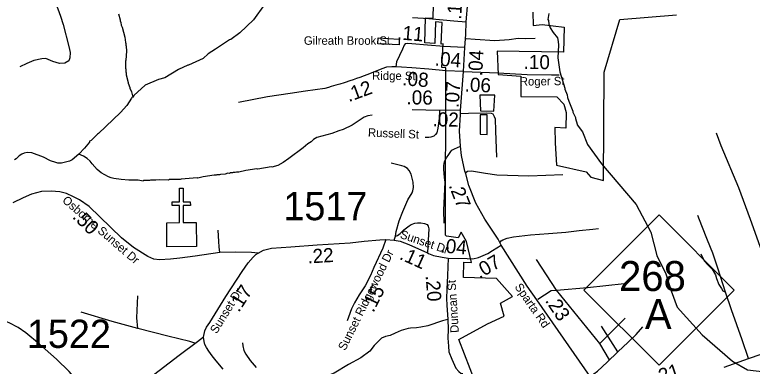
# Model space of a CAD drawing. Extents: x 1248089 to 1457196, y 820910 to 988753.
# Drawn here: x 1361597 to 1368128, y 891252 to 894362 of the extents above; entities that cross this region are included whole.
import ezdxf

# ---------------------------------------------------------------- set-up
doc = ezdxf.new("R2010")
doc.units = 0
for name, color, linetype in [('Exist Boundary Political City Limit New', 7, 'Continuous'), ('Exist Boundary Political City Limit New Hole', 7, 'Continuous'), ('Exist Cultural Church CELL', 7, 'Continuous'), ('Exist Hydrographic Misc Water Feature', 7, 'Continuous'), ('Exist Road Non-System Type 51', 7, 'Continuous'), ('Exist Road Primary NC Attributed', 7, 'Continuous'), ('Exist Road Primary NC Label', 7, 'Continuous'), ('Exist Road Primary NC Shield CELL', 7, 'Continuous'), ('Exist Road Primary NC Shield Number Label', 7, 'Continuous'), ('Exist Road Secondary Type 10 Attributed', 7, 'Continuous'), ('Exist Road Secondary Type 41 Attributed', 7, 'Continuous'), ('Exist Road Secondary Type 51 Attributed', 7, 'Continuous'), ('Exist Road Secondary Type 51 Label', 7, 'Continuous'), ('Map Preparation Boundary City Limit Buffer Line', 7, 'Continuous'), ('Prop CMT Slope Fill', 7, 'Continuous'), ('Prop GRAU CAT1 Cell', 7, 'Continuous'), ('Prop Lane Lines', 7, 'Continuous')]:
    doc.layers.add(name, color=color, linetype=linetype)

msp = doc.modelspace()

# ---------------------------------------------------------------- linework, layer by layer
at = {"layer": 'Exist Boundary Political City Limit New'}
msp.add_line((1364998.5, 894144.7), (1364999.9, 894143.2), dxfattribs=at)
for points in [[(1365315.8, 894106.9), (1365229.8, 894112.8), (1365235.7, 894333.8), (1365302.1, 894331.5), (1365304.1, 894452.8)], [(1366185.8, 894385.1), (1366188.7, 894266.7), (1366266.3, 894274.7), (1366463.5, 894253.2), (1366457.5, 894030.8), (1365870.2, 894038.8), (1365876.8, 893833.4), (1366078.3, 893818.4), (1366079, 893639.1), (1366397.4, 893636.2), (1366457.8, 893572.2), (1366479.1, 893497.6), (1366475.6, 893359), (1366379.7, 893363.3), (1366383.2, 893228.2), (1366394.9, 893031.8), (1366657.8, 892972.1), (1366699.3, 892926), (1366810, 892894.9), (1366817.1, 893852.6), (1366955.5, 894319.7), (1367456.3, 894362.3)], [(1365679.9, 891100.1), (1365530.4, 891489.6), (1365782.6, 891627.5), (1365932.1, 891695), (1365896.9, 891809.5), (1366005.4, 891868.1), (1365862.4, 892027.9), (1365571.5, 892036.7), (1365574.1, 892172.3), (1365642.9, 892171), (1365596.2, 892354.9), (1365550.8, 892439.4), (1365522.9, 892389), (1365419.9, 892403.3), (1365412.2, 892412.7), (1365415.3, 893892), (1365378.2, 893893.9), (1365391.9, 894103.3), (1365372.3, 894101.3), (1365382.3, 894294.7), (1365321.7, 894300.6), (1365315.8, 894106.9)], [(1364999.9, 894143.2), (1364999.9, 894097.2), (1364812.9, 894105.8), (1364815.7, 894157.6)], [(1364815.7, 894157.6), (1364998.5, 894144.7)]]:
    msp.add_lwpolyline(points, dxfattribs=at)
at = {"layer": 'Exist Boundary Political City Limit New Hole'}
for points in [[(1365715.3, 893651.9), (1365721.3, 893511.9), (1365840.4, 893508.9), (1365849.3, 893651.9), (1365715.3, 893651.9)], [(1365717.9, 893475.4), (1365717.9, 893305.6), (1365780.4, 893302.6), (1365780.4, 893475.4), (1365717.9, 893475.4)]]:
    msp.add_lwpolyline(points, dxfattribs=at)
at = {"layer": 'Exist Cultural Church CELL'}
msp.add_lwpolyline([(1362943.4, 892521.7), (1363057.3, 892522.8), (1363056.1, 892675.1), (1362992.1, 892674.6), (1362991.9, 892706.6), (1363055.9, 892707), (1363054.9, 892827.3), (1363087, 892827.6), (1363087.9, 892707.3), (1363151.9, 892707.8), (1363152.1, 892675.8), (1363088.1, 892675.3), (1363089.3, 892523.1), (1363204.6, 892523.7), (1363206.3, 892310.8), (1362945.1, 892308.8)], close=True, dxfattribs=at)
at = {"layer": 'Exist Hydrographic Misc Water Feature'}
for points in [[(1363809, 894451.7), (1363712, 894318), (1363591.4, 894202.7), (1363510.1, 894142.6), (1363500.1, 894138.8), (1363375.2, 894056), (1363309.3, 894016.9), (1363266.4, 893976.1), (1363137, 893915.1), (1363129, 893915.3), (1363048.2, 893877.2), (1362926.6, 893803.9), (1362869, 893789.8), (1362753.2, 893739.9), (1362651.1, 893646.2), (1362642.3, 893633.5)], [(1362515.1, 894369.3), (1362529.9, 894317), (1362529.8, 894309), (1362537.4, 894292.8), (1362540.8, 894268.7), (1362548.5, 894252.5), (1362570.6, 894164.1), (1362577.5, 894115.9), (1362581.2, 894107.8), (1362580.9, 894091.9), (1362584.7, 894083.8), (1362587.8, 894039.7), (1362582, 893959.8), (1362577.9, 893951.9), (1362576.4, 893888), (1362580.2, 893879.9), (1362579.7, 893855.9), (1362583.5, 893847.8), (1362583.2, 893831.8), (1362601.6, 893763.4), (1362601.4, 893755.4), (1362616.7, 893719), (1362616.5, 893711), (1362631.8, 893678.7), (1362642.3, 893633.5)], [(1366327.4, 894374.1), (1366318.2, 894320.4), (1366322, 894310.3), (1366325.3, 894278.3), (1366338.6, 894245.9), (1366363.6, 894205.4), (1366402.6, 894156.5), (1366409.9, 894124.3), (1366411.2, 894092.3), (1366406.7, 893980.3), (1366423.9, 893856), (1366468.7, 893711), (1366468.5, 893703), (1366487.5, 893654.5), (1366491, 893630.4), (1366502.2, 893598.2), (1366540.3, 893509.3), (1366540.1, 893501.3), (1366563, 893452.8), (1366562.8, 893444.8), (1366578.6, 893394), (1366577.6, 893388.5), (1366624.3, 893327.3), (1366669.7, 893212.9)], [(1362642.3, 893633.5), (1362632.7, 893630.6), (1362630.6, 893622.7), (1362589.1, 893559.7), (1362533.8, 893496.9), (1362339.6, 893311.4), (1362329.4, 893305.6), (1362274.3, 893250.9), (1362260.1, 893243.2), (1362257.9, 893235.2), (1362214.7, 893180.2), (1362164.1, 893127.9)], [(1364763.4, 893474), (1364723.2, 893466.9), (1364690.9, 893455.6), (1364585.4, 893386), (1364504.5, 893347.9), (1364468, 893334.5), (1364404.3, 893310.5), (1364272.7, 893274.8), (1364242.4, 893257.7), (1364220.9, 893237.5), (1364191.7, 893219), (1364150.9, 893183.9), (1364022.8, 893088.9), (1363974, 893054), (1363927.4, 893027), (1363873.1, 893014.3), (1363867, 893015.7), (1363748.7, 892997.1), (1363741.4, 892998.9), (1363644.4, 892983.5), (1363580.1, 892969), (1363562.1, 892969.4), (1363548.1, 892965.7), (1363532.1, 892966), (1363524, 892962.3), (1363508, 892962.7), (1363499.9, 892958.9), (1363483.9, 892959.2), (1363459.7, 892951.7), (1363419.6, 892948.6), (1363411.5, 892944.8), (1363387.5, 892945.4), (1363379.5, 892941.5), (1363361.5, 892942), (1363265.6, 892928.8), (1363219, 892917.2), (1363212.1, 892919.4), (1363070.7, 892908.6), (1363062.6, 892904.8), (1362966.6, 892903), (1362958.5, 892899.2), (1362876.5, 892901), (1362846.5, 892897.8), (1362798.5, 892898.9), (1362790.4, 892895), (1362736.4, 892894.3), (1362734.2, 892888.3), (1362690.4, 892897.4), (1362608.5, 892899.2), (1362538.6, 892904.8), (1362474.7, 892912.2), (1362450.9, 892918.8), (1362427.1, 892927.4), (1362361.8, 892962.9), (1362326.6, 892993.6), (1362281.7, 893042.6), (1362266.2, 893067), (1362238.7, 893091.6), (1362207.1, 893110.4), (1362164.1, 893127.9)], [(1366669.7, 893212.9), (1366791.3, 893042.2), (1367100.3, 892684.7), (1367228.2, 892439.2), (1367282.3, 892231.2), (1367361.3, 892068.8), (1367408.3, 891920.2), (1367463.2, 891774.6), (1367683.2, 891530.5), (1367953.3, 891298.6), (1368085.3, 891220.4), (1368368.3, 891188.5), (1368786.3, 891278.6), (1369603.4, 891620), (1370088, 891792.2), (1370528.3, 891959.2), (1371291.3, 892150.7), (1371501.3, 892254.7), (1371872.4, 892811.9), (1372120.4, 893082.8), (1372725.4, 893287.3), (1372975.4, 893298.6)], [(1362164.1, 893127.9), (1362106.4, 893078.7), (1362082.1, 893067.2), (1362009.8, 893048.9), (1361977.8, 893049.6), (1361961.9, 893054), (1361914.3, 893071), (1361851, 893100.6), (1361747.8, 893140.9), (1361707.8, 893143.8), (1361679.7, 893138.4), (1361659.5, 893128.9), (1361637.2, 893113.4), (1361610.5, 893086), (1361596.4, 893078.3)], [(1363612.4, 891459.7), (1363615.8, 891431.6), (1363626.8, 891391.4), (1363642.1, 891359), (1363681, 891304.2), (1363735.5, 891240.9)]]:
    msp.add_lwpolyline(points, dxfattribs=at)
at = {"layer": 'Exist Road Non-System Type 51'}
msp.add_line((1366778.6, 891452.7), (1367002.1, 891678), dxfattribs=at)
for points in [[(1361763.9, 894713.9), (1361807.1, 894638.4), (1361867.1, 894578.4), (1361923.1, 894522.3), (1361959.1, 894470.3), (1362001.1, 894350.2), (1362027.1, 894276.1), (1362077.1, 894080), (1362087.1, 894027.9), (1362085.1, 893981.9), (1362077.1, 893953.9), (1362041.1, 893933.8), (1361993.1, 893931.8), (1361933.1, 893947.9), (1361871.1, 893973.9), (1361837.1, 893971.9), (1361767.1, 893957.9), (1361705.1, 893929.8), (1361641.1, 893899.8)], [(1365120.5, 894336.6), (1365262.7, 894327.6), (1365485.8, 894307.7), (1365595.6, 894300.5)], [(1365592.9, 894150.5), (1365672.7, 894144.8), (1365848.1, 894134.8), (1365975, 894143.4), (1366056.2, 894153.4), (1366117.5, 894151.9), (1366205.9, 894156.2)], [(1364343, 893710.5), (1364170.3, 893686.7), (1364035.7, 893665.3), (1363835.9, 893634.6), (1363579.2, 893586.2)], [(1365359.1, 893515.8), (1365355.4, 893445.1), (1365342.4, 893359.4), (1365334.9, 893318.5), (1365323.8, 893301.7), (1365308.9, 893286.8), (1365282.9, 893277.5), (1365262.4, 893275.7), (1365232.6, 893275.7)], [(1365544.1, 893489.4), (1365615.2, 893490.5), (1365775.3, 893493.9), (1365816.4, 893490.5), (1365829.7, 893483.9), (1365843, 893462.7), (1365851.9, 893440.5), (1365854.2, 893336), (1365864.2, 893102.4)], [(1368477.8, 891460), (1368425.1, 891602.6), (1368316.2, 891928.3), (1368211, 892269.4), (1368113.3, 892549.7), (1368009.1, 892830.1), (1367853.2, 893203.1), (1367811.4, 893315.8)], [(1365399.2, 892519.5), (1365396.9, 892631.8), (1365409.3, 892882.3), (1365401.3, 892921), (1365396.3, 892995.7), (1365396.3, 893029), (1365401.9, 893064.6), (1365419.7, 893096.9), (1365440.8, 893125.8), (1365458.3, 893151), (1365466.1, 893163.4), (1365491.9, 893174.7), (1365545, 893200.6)], [(1364967.3, 892403.6), (1364974.1, 892444.6), (1365001, 892537.8), (1365034.7, 892622), (1365077.3, 892723.1), (1365115.4, 892785.3), (1365123.2, 892804.4), (1365126.6, 892832.5), (1365124.4, 892880.8), (1365108.6, 892952.6), (1365090.7, 892983), (1365073.8, 893002.1), (1365044.7, 893018.9), (1365024.5, 893025.7), (1364929.1, 893048.1)], [(1365586.4, 892963.4), (1365607.5, 892976.8), (1365641.9, 892982.3), (1365765.6, 892960), (1365864.5, 892946.8), (1366150, 892937.6), (1366450.8, 892949.3)], [(1367890.3, 891908.8), (1367823, 892118.8), (1367779.3, 892252.1), (1367731, 892366.7), (1367681.6, 892495.8), (1367646.9, 892586.4)], [(1364967.3, 892403.6), (1364985.3, 892409.8), (1365010, 892426.6), (1365043.7, 892458.1), (1365089.7, 892495.1), (1365107.6, 892507.5), (1365139.1, 892518.7), (1365163.8, 892522.1), (1365194.1, 892522.1), (1365224.4, 892515.3), (1365247.9, 892507.5), (1365259.2, 892491.7), (1365262.5, 892467), (1365258, 892367.1), (1365251.3, 892257)], [(1363414, 892258.1), (1363406.4, 892307.6), (1363404.2, 892357.1), (1363397.5, 892457)], [(1365894.2, 892350.1), (1365903, 892361.3), (1365919.7, 892371.3), (1365956.4, 892385.7), (1366014.2, 892396.9), (1366165.3, 892414.5), (1366322.3, 892426.8), (1366478.3, 892438), (1366594.5, 892452.3), (1366716.9, 892465.6), (1366766.4, 892471.6)], [(1364958.1, 892369), (1364967.3, 892403.6)], [(1367671.6, 892247.9), (1367700.8, 892183.8), (1367737.8, 892146.8), (1367771.5, 892112), (1367802.9, 892062.5), (1367811.9, 892027.7), (1367832.1, 891976), (1367854.5, 891939), (1367868, 891918.8), (1367890.3, 891908.8)], [(1366862.2, 891309.3), (1366778.6, 891452.7), (1366393.1, 891925.5), (1366218.3, 892195.7)], [(1366228.2, 891846.3), (1366345.9, 891921.4), (1366393.1, 891925.5), (1366670, 891950.4), (1366994, 891984.5)], [(1362686, 891586.8), (1362677, 891680.1), (1362687.1, 891875.5)], [(1368094.5, 891319.9), (1368038.4, 891487.2), (1367945.2, 891750), (1367890.3, 891908.8)], [(1362686, 891586.8), (1362460.4, 891648.6), (1362184.3, 891730.6)], [(1362404.7, 890931.5), (1362365, 890941), (1362320.1, 890975.8), (1362155.2, 891107.2), (1362130.5, 891137.6), (1362110.3, 891169), (1362077.7, 891205), (1361967.7, 891315), (1361817.3, 891448.7), (1361695.2, 891548.3), (1361627.8, 891596.6), (1361549.2, 891637), (1361441.5, 891677.4), (1361390.2, 891691.7)], [(1365431.3, 891667.1), (1365384, 891653.8), (1365253.8, 891608.9)], [(1365253.8, 891608.9), (1365192.1, 891598.8), (1365153.9, 891593.2), (1365102.3, 891588.7), (1365079.9, 891585.3), (1365019.3, 891567.4), (1364965.4, 891543.8), (1364922.7, 891525.8), (1364881.2, 891514.6), (1364843.3, 891500), (1364817.5, 891474.2), (1364780.4, 891437.2), (1364740, 891385.5), (1364660.3, 891327.1), (1364552.6, 891268.7), (1364426.9, 891190.1), (1364362.2, 891167.9)], [(1366937.2, 891380.7), (1366794, 891607.8)], [(1366937.2, 891380.7), (1367030.2, 891464.5), (1367099, 891533.3), (1367158.5, 891600.3)], [(1363192.9, 891456.8), (1363147.3, 891472.3), (1362952, 891517.2), (1362686, 891586.8)], [(1366693.4, 891160.8), (1366758.7, 891209.5), (1366844.2, 891289.5), (1366937.2, 891380.7)]]:
    msp.add_lwpolyline(points, dxfattribs=at)
at = {"layer": 'Exist Road Primary NC Attributed'}
for points in [[(1365582.2, 894073.2), (1365591.4, 894187.9), (1365595.6, 894300.5), (1365623.3, 894644.3), (1365650, 894920.4)], [(1365569.7, 893858.7), (1365582.2, 894073.2)], [(1365544.7, 893514.4), (1365569.7, 893858.7)], [(1365904.1, 892324.7), (1365876.8, 892377), (1365760.6, 892554), (1365678.5, 892695.2), (1365617.7, 892850.8), (1365590.2, 892953.9), (1365582, 892979.5), (1365551.9, 893115.8), (1365545, 893200.6), (1365540.5, 893244.4), (1365535.8, 893332.1), (1365543.4, 893478.1), (1365544.7, 893514.4)], [(1366693.4, 891160.8), (1366220.1, 891840.4), (1366135.5, 891961.9), (1365904.1, 892324.7)], [(1367878.7, 891244.4), (1368094.5, 891319.9), (1368207.7, 891359.6), (1368477.8, 891460), (1368673.7, 891530), (1369160.6, 891697.4), (1369398.7, 891785.3), (1369642.7, 891871.6)]]:
    msp.add_lwpolyline(points, dxfattribs=at)
at = {"layer": 'Exist Road Primary NC Shield CELL'}
msp.add_lwpolyline([(1366636.2, 891926.6), (1367302.1, 892592.6), (1367968.1, 891926.6), (1367302.1, 891260.6)], close=True, dxfattribs=at)
at = {"layer": 'Exist Road Secondary Type 10 Attributed'}
msp.add_lwpolyline([(1363269.1, 891508.5), (1363215.6, 891469.8), (1363053.2, 891347.4), (1362786.3, 891144.8), (1362626.9, 891024.7), (1362537.3, 890958.4), (1362508.6, 890936.9), (1362478.2, 890926.1), (1362447.7, 890924.3), (1362419.1, 890926.1), (1362404.7, 890931.5)], dxfattribs=at)
at = {"layer": 'Exist Road Secondary Type 41 Attributed'}
msp.add_lwpolyline([(1365431.3, 891667.1), (1365434.3, 891579.5), (1365431.3, 891501.7), (1365438.7, 891431.5), (1365441.7, 891379.2), (1365467.1, 891316.4), (1365501.5, 891235.7), (1365528.2, 891204.7), (1365550.6, 891189.7), (1365564, 891188.3)], dxfattribs=at)
at = {"layer": 'Exist Road Secondary Type 51 Attributed'}
for points in [[(1365582.2, 894073.2), (1365390.5, 894082.1), (1365359.9, 894083.9), (1365287.3, 894089.9), (1365077.6, 894107.7), (1365053.8, 894104.2), (1365045.5, 894093.4), (1365030, 894056.5), (1365003.8, 894000.5), (1364977.6, 893944.5), (1364970.4, 893900.4)], [(1364970.4, 893900.4), (1364935.8, 893900.4), (1364889.4, 893896.9), (1364848, 893882.6), (1364738.8, 893840), (1364690.4, 893820.9), (1364654.1, 893807.6), (1364623.9, 893798.2), (1364593.7, 893786.8), (1364565.4, 893777.4), (1364523.1, 893762.2), (1364515.2, 893760.1), (1364474.8, 893749.2), (1364440.6, 893739.9), (1364398.3, 893726.7), (1364376.1, 893717.2), (1364343, 893710.5)], [(1365569.7, 893858.7), (1365415.3, 893866.5), (1365264.5, 893880.2), (1365114.5, 893890.9), (1365020.4, 893898.1), (1364970.4, 893900.4)], [(1365569.7, 893858.7), (1365876.3, 893846.8)], [(1365876.3, 893846.8), (1366134.6, 893832.9), (1366350.9, 893830.5), (1366417.6, 893829.3)], [(1365544.7, 893514.4), (1365414.5, 893517), (1365359.1, 893515.8), (1365115.9, 893519.6)], [(1363753.3, 892253.9), (1363693.4, 892259.9), (1363550.1, 892261.7), (1363414, 892258.1), (1363195.5, 892225.9), (1363057.5, 892207.9), (1362975.1, 892200.8), (1362880.2, 892193.6), (1362830, 892199), (1362774.5, 892222.3), (1362649.1, 892302.9), (1362541.7, 892389), (1362351.8, 892575.4), (1362256.2, 892664.3), (1362172, 892725.2), (1362118.3, 892752.1), (1362055.6, 892780.8), (1361996.5, 892795.2), (1361919.4, 892800.5), (1361833.5, 892798.7), (1361745.7, 892773.7), (1361670.4, 892741.4), (1361580.9, 892698.4)], [(1363753.3, 892253.9), (1363800.3, 892278), (1363871.9, 892297.7), (1364042.1, 892310.2), (1364275, 892326.4), (1364567, 892344.3), (1364690.6, 892358.6), (1364830.3, 892369.4), (1364884, 892373)], [(1364884, 892373), (1364856.3, 892297.4), (1364777.2, 892127), (1364747.3, 892055.2), (1364701, 891964.1), (1364647.2, 891883.3), (1364606.9, 891813.1), (1364580, 891760.8), (1364553.1, 891686), (1364539.9, 891653.8)], [(1364884, 892373), (1364958.1, 892369), (1365008.9, 892358.6), (1365088, 892328.7), (1365251.3, 892257), (1365259.8, 892250.9), (1365304.6, 892231.5), (1365380.8, 892216.6), (1365434.5, 892209.1)], [(1365434.5, 892209.1), (1365602.7, 892204.8), (1365654.6, 892203.3), (1365702.7, 892214), (1365785.7, 892250.9), (1365828.8, 892275.5), (1365904.1, 892324.7)], [(1363269.1, 891508.5), (1363281.4, 891566.9), (1363296, 891597.7), (1363325.4, 891639.6), (1363466.9, 891869), (1363612, 892091.3), (1363663.9, 892168.4), (1363706.9, 892218.6), (1363731.8, 892239.5), (1363753.3, 892253.9)], [(1365434.5, 892209.1), (1365428.3, 892054.3), (1365423.8, 891934.7), (1365420.8, 891852.5), (1365422.3, 891792.7), (1365431.3, 891667.1)], [(1363441.3, 891227.9), (1363380.2, 891300.9), (1363345.2, 891344.8), (1363315.6, 891387), (1363294.9, 891417.8), (1363281, 891444.7), (1363273.7, 891472.4), (1363269.1, 891508.5)]]:
    msp.add_lwpolyline(points, dxfattribs=at)
at = {"layer": 'Map Preparation Boundary City Limit Buffer Line'}
msp.add_line((1364998.5, 894144.7), (1364999.9, 894143.2), dxfattribs=at)
for points in [[(1365315.8, 894106.9), (1365229.8, 894112.8), (1365235.7, 894333.8), (1365302.1, 894331.5), (1365304.1, 894452.8)], [(1366185.8, 894385.1), (1366188.7, 894266.7), (1366266.3, 894274.7), (1366463.5, 894253.2), (1366457.5, 894030.8), (1365870.2, 894038.8), (1365876.8, 893833.4), (1366078.3, 893818.4), (1366079, 893639.1), (1366397.4, 893636.2), (1366457.8, 893572.2), (1366479.1, 893497.6), (1366475.6, 893359), (1366379.7, 893363.3), (1366383.2, 893228.2), (1366394.9, 893031.8), (1366657.8, 892972.1), (1366699.3, 892926), (1366810, 892894.9), (1366817.1, 893852.6), (1366955.5, 894319.7), (1367456.3, 894362.3)], [(1365679.9, 891100.1), (1365530.4, 891489.6), (1365782.6, 891627.5), (1365932.1, 891695), (1365896.9, 891809.5), (1366005.4, 891868.1), (1365862.4, 892027.9), (1365571.5, 892036.7), (1365574.1, 892172.3), (1365642.9, 892171), (1365596.2, 892354.9), (1365550.8, 892439.4), (1365522.9, 892389), (1365419.9, 892403.3), (1365412.2, 892412.7), (1365415.3, 893892), (1365378.2, 893893.9), (1365391.9, 894103.3), (1365372.3, 894101.3), (1365382.3, 894294.7), (1365321.7, 894300.6), (1365315.8, 894106.9)], [(1364999.9, 894143.2), (1364999.9, 894097.2), (1364812.9, 894105.8), (1364815.7, 894157.6)], [(1364815.7, 894157.6), (1364998.5, 894144.7)]]:
    msp.add_lwpolyline(points, dxfattribs=at)

# ---------------------------------------------------------------- texts
at = {"layer": 'Exist Road Primary NC Label'}
msp.add_text('Sparta Rd', height=75, rotation=304.86407, dxfattribs=at).set_placement((1366020.2, 891954))
at = {"layer": 'Exist Road Primary NC Shield Number Label'}
for s, p in [('268', (1366948.2, 891917.9)), ('A', (1367177.1, 891581.8))]:
    msp.add_text(s, height=265, dxfattribs=at).set_placement(p)
at = {"layer": 'Exist Road Secondary Type 51 Label'}
msp.add_text('Gilreath Brook St', height=75, dxfattribs=at).set_placement((1364157.3, 894096.2))
for s, rotation, p in [('Ridge St', 359.54167, (1364761.5, 893786.4)), ('Roger St', 0.68567, (1366069.7, 893734.4)), ('Russell St', 357.74008, (1364723.5, 893283.8)), ('Osborne Sunset Dr', 319.27935, (1362011.8, 892710.2)), ('Sunset Dr', 341.21453, (1365002.9, 892388.5)), ('Sunset Ridgewood Dr', 63.62292, (1364523.5, 891385.1)), ('Duncan St', 93.5959, (1365529.9, 891549.8)), ('Sunset Dr', 58.42246, (1363384.8, 891534.4))]:
    msp.add_text(s, height=75, rotation=rotation, dxfattribs=at).set_placement(p)
at = {"layer": 'Prop CMT Slope Fill'}
for s, rotation, p in [('.16', 86.28749, (1365548.9, 894316.8)), ('.04', 86.66418, (1365735.3, 893815.5)), ('.07', 85.84929, (1365527.4, 893535.5)), ('.27', 291.33084, (1365438.1, 892851.5)), ('.23', 303.89859, (1366289, 891832.5)), ('.21', 18.96389, (1367278.7, 891087.4))]:
    msp.add_text(s, height=125, rotation=rotation, dxfattribs=at).set_placement(p)
at = {"layer": 'Prop GRAU CAT1 Cell'}
for s, rotation, p in [('.11', 355.12472, (1364980.1, 894145)), ('.04', 355.75498, (1365313.2, 893913.1)), ('.10', 359.36894, (1366102.7, 893882.5)), ('.08', 355.91136, (1365025.5, 893737.9)), ('.12', 20.1231, (1364555.3, 893588.3)), ('.06', 357.78089, (1365579.3, 893683.4)), ('.06', 359.2356, (1365065.3, 893569.5)), ('.02', 358.88011, (1365295.8, 893375.6)), ('.50', 315.52273, (1362101, 892568.1)), ('.04', 354.80155, (1365362.9, 892260.1)), ('.22', 3.5135, (1364192.4, 892160.9)), ('.11', 335.65152, (1364995.6, 892203.2)), ('.07', 30.23714, (1365712.7, 892022.7)), ('.20', 274.0824, (1365235.3, 892053)), ('.17', 56.86727, (1363581.3, 891723.1)), ('.15', 63.07879, (1364772.4, 891721.7))]:
    msp.add_text(s, height=125, rotation=rotation, dxfattribs=at).set_placement(p)
at = {"layer": 'Prop Lane Lines'}
for s, p in [('1517', (1363976, 892544.3)), ('1522', (1361704.7, 891414.4))]:
    msp.add_text(s, height=250, dxfattribs=at).set_placement(p)

doc.saveas('drawing.dxf')
